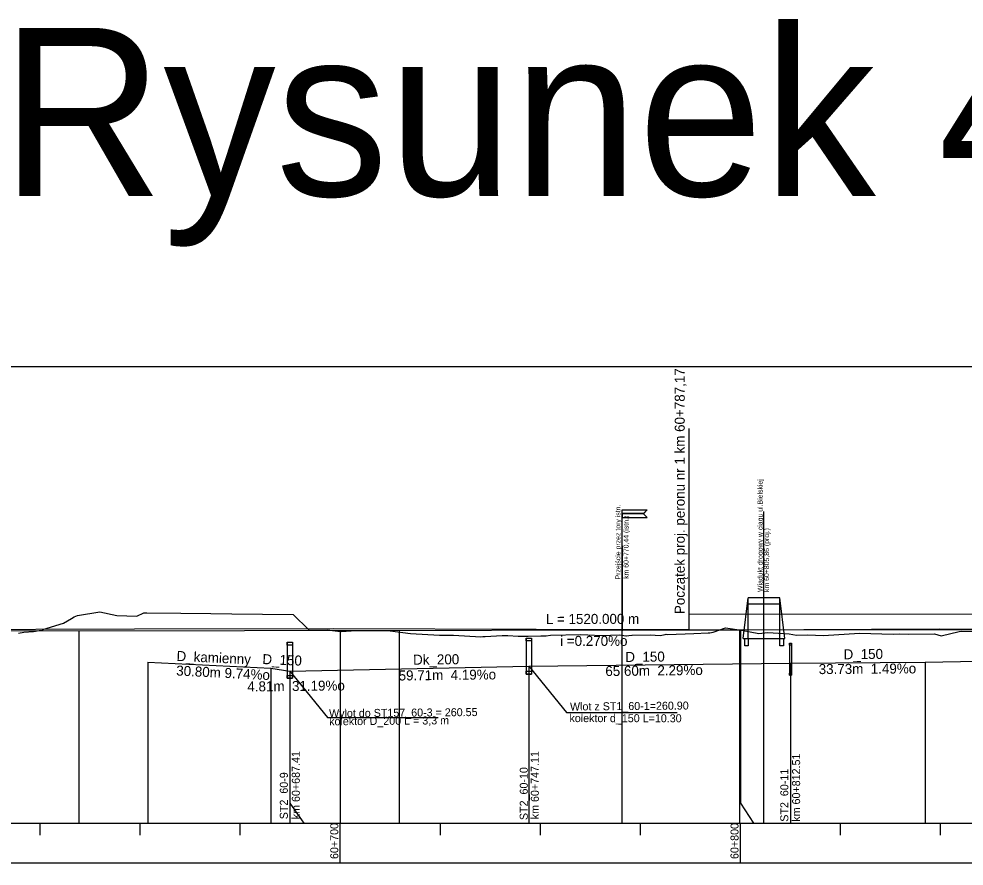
# Model space of a CAD drawing. Extents: x 6445630 to 6518227, y 5499240 to 5511716.
# Drawn here: x 6459850.9 to 6460087.1, y 5508580.5 to 5508792.3 of the extents above; entities that cross this region are included whole.
import ezdxf

# ---------------------------------------------------------------- set-up
doc = ezdxf.new("R2010")
doc.units = 0
for name, color, linetype in [('TOR_PROF-drenaze', 7, 'Continuous'), ('TOR_PROF-drenokolektory', 7, 'Continuous'), ('TOR_PROF-obiekty+opisy', 7, 'Continuous'), ('TOR_PROF-opisy glowne', 7, 'Continuous'), ('TOR_PROF-opisy pomocnicze', 7, 'Continuous'), ('TOR_PROF-rowy otwarte', 7, 'Continuous'), ('TOR_PROF-studnie i osadniki', 7, 'Continuous'), ('TOR_PROF-tabelka-pochylenia proj T1', 7, 'Continuous'), ('TOR_PROF-tor istniejacy T2', 7, 'Continuous'), ('TOR_PROF-tor projektowany', 7, 'Continuous'), ('TOR_PROF-uklad odniesienia', 7, 'Continuous'), ('TOR_RAMKI-dodatkowe3', 7, 'Continuous'), ('TOR_RAMKI-MASKA WYCIECIA', 7, 'Continuous')]:
    doc.layers.add(name, color=color, linetype=linetype)

msp = doc.modelspace()

# ---------------------------------------------------------------- linework, layer by layer
at = {"layer": 'TOR_PROF-drenaze'}
for points in [[(6459883.11, 5508631.54), (6459913.82, 5508630.04)], [(6459978.32, 5508630.54), (6460043.73, 5508631.29)], [(6460043.73, 5508631.29), (6460077.33, 5508631.54)], [(6460077.33, 5508631.54), (6460117.25, 5508632.29)], [(6459913.82, 5508630.04), (6459918.63, 5508629.29)]]:
    msp.add_lwpolyline(points, dxfattribs=at)
at = {"layer": 'TOR_PROF-drenokolektory'}
for points in [[(6459883.11, 5508631.54), (6459883.11, 5508596.29), (6459883.11, 5508591.29), (6459883.11, 5508591.29)], [(6459883.11, 5508631.54), (6459883.11, 5508596.29), (6459883.11, 5508591.29), (6459883.11, 5508591.29)], [(6459883.11, 5508631.54), (6459883.11, 5508596.29), (6459883.11, 5508591.29), (6459883.11, 5508591.29)], [(6459918.63, 5508629.29), (6459978.32, 5508630.54)], [(6459978.32, 5508630.54), (6459978.32, 5508596.29), (6459978.32, 5508591.29), (6459978.32, 5508591.29)], [(6459978.32, 5508630.54), (6459978.32, 5508596.29), (6459978.32, 5508591.29), (6459978.32, 5508591.29)], [(6459978.32, 5508630.54), (6459978.32, 5508596.29), (6459978.32, 5508591.29), (6459978.32, 5508591.29)], [(6459978.32, 5508630.54), (6459978.32, 5508596.29), (6459978.32, 5508591.29), (6459978.32, 5508591.29)], [(6459978.32, 5508630.54), (6459978.32, 5508596.29), (6459978.32, 5508591.29), (6459978.32, 5508591.29)], [(6460043.73, 5508631.29), (6460043.73, 5508596.29), (6460043.73, 5508591.29), (6460043.73, 5508591.29)], [(6460043.73, 5508631.29), (6460043.73, 5508596.29), (6460043.73, 5508591.29), (6460043.73, 5508591.29)], [(6460043.73, 5508631.29), (6460043.73, 5508596.29), (6460043.73, 5508591.29), (6460043.73, 5508591.29)], [(6460043.73, 5508631.29), (6460043.73, 5508596.29), (6460043.73, 5508591.29), (6460043.73, 5508591.29)], [(6460043.73, 5508631.29), (6460043.73, 5508596.29), (6460043.73, 5508591.29), (6460043.73, 5508591.29)], [(6460077.33, 5508631.54), (6460077.33, 5508596.29), (6460077.33, 5508591.29), (6460077.33, 5508591.29)], [(6460077.33, 5508631.54), (6460077.33, 5508596.29), (6460077.33, 5508591.29), (6460077.33, 5508591.29)], [(6460077.33, 5508631.54), (6460077.33, 5508596.29), (6460077.33, 5508591.29), (6460077.33, 5508591.29)], [(6460077.33, 5508631.54), (6460077.33, 5508596.29), (6460077.33, 5508591.29), (6460077.33, 5508591.29)], [(6460077.33, 5508631.54), (6460077.33, 5508596.29), (6460077.33, 5508591.29), (6460077.33, 5508591.29)], [(6459913.82, 5508630.04), (6459913.82, 5508596.29), (6459913.82, 5508591.29), (6459913.82, 5508591.29)], [(6459913.82, 5508630.04), (6459913.82, 5508596.29), (6459913.82, 5508591.29), (6459913.82, 5508591.29)], [(6459913.82, 5508630.04), (6459913.82, 5508596.29), (6459913.82, 5508591.29), (6459913.82, 5508591.29)], [(6459913.82, 5508630.04), (6459913.82, 5508596.29), (6459913.82, 5508591.29), (6459913.82, 5508591.29)], [(6459913.82, 5508630.04), (6459913.82, 5508596.29), (6459913.82, 5508591.29), (6459913.82, 5508591.29)], [(6459918.63, 5508629.29), (6459918.63, 5508596.29), (6459918.63, 5508591.29), (6459918.63, 5508591.29)], [(6459918.63, 5508629.29), (6459918.63, 5508596.29), (6459918.63, 5508591.29), (6459918.63, 5508591.29)], [(6459918.63, 5508629.29), (6459918.63, 5508596.29), (6459918.63, 5508591.29), (6459918.63, 5508591.29)], [(6459918.63, 5508629.29), (6459918.63, 5508596.29), (6459918.63, 5508591.29), (6459918.63, 5508591.29)], [(6459918.63, 5508629.29), (6459918.63, 5508596.29), (6459918.63, 5508591.29), (6459918.63, 5508591.29)], [(6459918.63, 5508629.29), (6459918.63, 5508596.29), (6459922.13, 5508591.29), (6459922.13, 5508591.29)]]:
    msp.add_lwpolyline(points, dxfattribs=at)
at = {"layer": 'TOR_PROF-obiekty+opisy'}
for p, q in [((6460018.38, 5508643.4), (6460018.38, 5508689.87)), ((6460001.65, 5508591.29), (6460001.65, 5508669.58)), ((6460037.07, 5508591.29), (6460037.07, 5508669.14)), ((6460001.65, 5508660.6), (6460001.65, 5508639.32)), ((6460001.65, 5508660.58), (6460001.65, 5508639.58)), ((6460031.87, 5508637.44), (6460033.12, 5508647.6)), ((6460041.03, 5508647.6), (6460033.12, 5508647.6)), ((6460033.12, 5508637.44), (6460033.12, 5508647.6)), ((6460042.28, 5508637.44), (6460041.03, 5508647.6)), ((6460041.03, 5508637.44), (6460041.03, 5508647.6)), ((6460041.03, 5508646.01), (6460033.12, 5508646.02)), ((6460138.21, 5508643.56), (6460018.38, 5508643.4)), ((6460018.38, 5508639.6), (6460018.38, 5508643.4)), ((6460031.87, 5508637.44), (6460042.28, 5508637.44)), ((6459978.32, 5508630.54), (6459987.72, 5508618.96)), ((6459918.63, 5508629.29), (6459928.02, 5508617.71)), ((6459987.72, 5508618.96), (6460015.35, 5508618.96)), ((6459928.02, 5508617.71), (6459955.66, 5508617.71))]:
    msp.add_line(p, q, dxfattribs=at)
for points in [[(6460007.9, 5508669.58), (6460006.97, 5508668.64), (6460001.65, 5508668.64), (6460001.65, 5508669.58), (6460007.9, 5508669.58)], [(6460007.9, 5508669.55), (6460006.97, 5508668.61), (6460001.65, 5508668.61), (6460001.65, 5508669.55), (6460007.9, 5508669.55)], [(6460007.9, 5508667.68), (6460006.97, 5508668.61), (6460001.65, 5508668.61), (6460001.65, 5508667.68), (6460007.9, 5508667.68)], [(6460007.9, 5508667.65), (6460006.97, 5508668.59), (6460001.65, 5508668.59), (6460001.65, 5508667.65), (6460007.9, 5508667.65)]]:
    msp.add_lwpolyline(points, dxfattribs=at)
for points in [[(6460033.12, 5508637.44), (6460033.12, 5508635.56), (6460032.25, 5508635.56), (6460032.25, 5508637.44)], [(6460041.91, 5508637.44), (6460041.91, 5508635.56), (6460041.03, 5508635.56), (6460041.03, 5508637.44)]]:
    msp.add_lwpolyline(points, close=True, dxfattribs=at)
at = {"layer": 'TOR_PROF-rowy otwarte'}
for points in [[(6459883.11, 5508631.54), (6459883.11, 5508596.29), (6459883.11, 5508591.29), (6459883.11, 5508591.29)], [(6459978.32, 5508630.54), (6459978.32, 5508596.29), (6459978.32, 5508591.29), (6459978.32, 5508591.29)], [(6460043.73, 5508631.29), (6460043.73, 5508596.29), (6460043.73, 5508591.29), (6460043.73, 5508591.29)], [(6460077.33, 5508631.54), (6460077.33, 5508596.29), (6460077.33, 5508591.29), (6460077.33, 5508591.29)], [(6459913.82, 5508630.04), (6459913.82, 5508596.29), (6459913.82, 5508591.29), (6459913.82, 5508591.29)], [(6459918.63, 5508629.29), (6459918.63, 5508596.29), (6459918.63, 5508591.29), (6459918.63, 5508591.29)], [(6459918.63, 5508629.29), (6459918.63, 5508596.29), (6459922.13, 5508591.29), (6459922.13, 5508591.29)]]:
    msp.add_lwpolyline(points, dxfattribs=at)
at = {"layer": 'TOR_PROF-studnie i osadniki'}
for p, q in [((6459977.67, 5508637.54), (6459977.67, 5508628.54)), ((6459977.67, 5508637.54), (6459978.97, 5508637.54)), ((6459978.97, 5508637.54), (6459978.97, 5508628.54)), ((6459917.98, 5508636.49), (6459917.98, 5508627.49)), ((6459917.98, 5508636.49), (6459919.28, 5508636.49)), ((6459919.28, 5508636.49), (6459919.28, 5508627.49)), ((6460043.48, 5508636.28), (6460043.48, 5508628.28)), ((6460043.48, 5508636.28), (6460043.98, 5508636.28)), ((6460043.98, 5508636.28), (6460043.98, 5508628.28)), ((6459977.67, 5508628.54), (6459978.97, 5508628.54)), ((6460043.48, 5508628.28), (6460043.98, 5508628.28)), ((6459917.98, 5508627.49), (6459919.28, 5508627.49))]:
    msp.add_line(p, q, dxfattribs=at)
for points in [[(6459977.67, 5508637.54), (6459978.97, 5508637.54), (6459978.97, 5508636.84), (6459977.67, 5508636.84)], [(6459917.98, 5508636.49), (6459919.28, 5508636.49), (6459919.28, 5508635.79), (6459917.98, 5508635.79)], [(6460043.48, 5508636.28), (6460043.98, 5508636.28), (6460043.98, 5508635.78), (6460043.48, 5508635.78)], [(6459917.98, 5508628.19), (6459919.28, 5508628.19), (6459919.28, 5508627.49), (6459917.98, 5508627.49)], [(6459977.67, 5508629.24), (6459978.97, 5508629.24), (6459978.97, 5508628.54), (6459977.67, 5508628.54)], [(6460043.48, 5508628.78), (6460043.98, 5508628.78), (6460043.98, 5508628.28), (6460043.48, 5508628.28)]]:
    msp.add_lwpolyline(points, close=True, dxfattribs=at)
at = {"layer": 'TOR_PROF-tabelka-pochylenia proj T1'}
msp.add_lwpolyline([(6452331.21, 5508571.29), (6462731.21, 5508571.29), (6462731.21, 5508581.29), (6452331.21, 5508581.29)], close=True, dxfattribs=at)
at = {"layer": 'TOR_PROF-tor istniejacy T2'}
msp.add_lwpolyline([(6460384.65, 5508639.89), (6460335, 5508639.74), (6460316.31, 5508639.59), (6460285.14, 5508639.44), (6460235.98, 5508639.49), (6460183.7, 5508639.64), (6460135.22, 5508639.69), (6460080.94, 5508639.79), (6460030.02, 5508639.54), (6460018.33, 5508639.59), (6459980.11, 5508639.64), (6459929.6, 5508639.84), (6459879.79, 5508639.74), (6459830.31, 5508639.59)], dxfattribs=at)
at = {"layer": 'TOR_PROF-tor projektowany'}
msp.add_line((6459231.21, 5508638.54), (6460751.21, 5508640.59), dxfattribs=at)
msp.add_line((6459231.21, 5508638.54), (6460751.21, 5508640.59), dxfattribs=at)
for points in [[(6459865.93, 5508639.4), (6459865.93, 5508596.29), (6459865.93, 5508591.29), (6459865.93, 5508591.29)], [(6459865.93, 5508639.4), (6459865.93, 5508596.29), (6459865.93, 5508591.29), (6459865.93, 5508591.29)], [(6459931.21, 5508639.48), (6459931.21, 5508596.29), (6459931.21, 5508591.29), (6459931.21, 5508591.29)], [(6459931.21, 5508639.48), (6459931.21, 5508596.29), (6459931.21, 5508591.29), (6459931.21, 5508591.29)], [(6459945.93, 5508639.5), (6459945.93, 5508596.29), (6459945.93, 5508591.29), (6459945.93, 5508591.29)], [(6459945.93, 5508639.5), (6459945.93, 5508596.29), (6459945.93, 5508591.29), (6459945.93, 5508591.29)], [(6460030.94, 5508639.62), (6460030.94, 5508596.29), (6460030.94, 5508591.29), (6460030.94, 5508591.29)], [(6460030.94, 5508639.62), (6460030.94, 5508596.29), (6460030.94, 5508591.29), (6460030.94, 5508591.29)], [(6460031.21, 5508639.62), (6460031.21, 5508596.29), (6460034.44, 5508591.29), (6460034.44, 5508591.29)], [(6460031.21, 5508639.62), (6460031.21, 5508596.29), (6460034.44, 5508591.29), (6460034.44, 5508591.29)]]:
    msp.add_lwpolyline(points, dxfattribs=at)
at = {"layer": 'TOR_PROF-uklad odniesienia'}
for p, q in [((6452331.21, 5508591.29), (6462731.21, 5508591.29)), ((6452331.21, 5508591.29), (6462731.21, 5508591.29)), ((6459856.21, 5508588.29), (6459856.21, 5508591.29)), ((6459856.21, 5508588.29), (6459856.21, 5508591.29)), ((6459881.21, 5508588.29), (6459881.21, 5508591.29)), ((6459881.21, 5508588.29), (6459881.21, 5508591.29)), ((6459906.21, 5508588.29), (6459906.21, 5508591.29)), ((6459906.21, 5508588.29), (6459906.21, 5508591.29)), ((6459931.21, 5508581.29), (6459931.21, 5508591.29)), ((6459931.21, 5508581.29), (6459931.21, 5508591.29)), ((6459956.21, 5508588.29), (6459956.21, 5508591.29)), ((6459956.21, 5508588.29), (6459956.21, 5508591.29)), ((6459981.21, 5508588.29), (6459981.21, 5508591.29)), ((6459981.21, 5508588.29), (6459981.21, 5508591.29)), ((6460006.21, 5508588.29), (6460006.21, 5508591.29)), ((6460006.21, 5508588.29), (6460006.21, 5508591.29)), ((6460031.21, 5508581.29), (6460031.21, 5508591.29)), ((6460031.21, 5508581.29), (6460031.21, 5508591.29)), ((6460056.21, 5508588.29), (6460056.21, 5508591.29)), ((6460056.21, 5508588.29), (6460056.21, 5508591.29)), ((6460081.21, 5508588.29), (6460081.21, 5508591.29)), ((6460081.21, 5508588.29), (6460081.21, 5508591.29))]:
    msp.add_line(p, q, dxfattribs=at)
at = {"layer": 'TOR_RAMKI-dodatkowe3'}
for p, q in [((6459862.09, 5508641.29), (6459864.02, 5508642.43)), ((6459864.02, 5508642.43), (6459864.75, 5508642.87)), ((6459864.75, 5508642.87), (6459865.52, 5508643.14)), ((6459865.52, 5508643.14), (6459871.13, 5508644.07)), ((6459871.13, 5508644.07), (6459875.42, 5508643.16)), ((6459875.42, 5508643.16), (6459880.35, 5508642.98)), ((6459880.35, 5508642.98), (6459882.12, 5508643.83)), ((6459882.12, 5508643.83), (6459882.9, 5508643.82)), ((6459882.9, 5508643.82), (6459891.36, 5508643.74)), ((6459891.36, 5508643.74), (6459898.91, 5508643.67)), ((6459898.91, 5508643.67), (6459904.1, 5508643.59)), ((6459904.1, 5508643.59), (6459919.45, 5508643.38)), ((6459919.45, 5508643.38), (6459923.36, 5508639.57)), ((6459856.89, 5508639.68), (6459862.09, 5508641.29)), ((6460024.38, 5508639), (6460027.44, 5508640.12)), ((6460027.44, 5508640.12), (6460031.47, 5508639.49)), ((6459850.79, 5508638.73), (6459852.16, 5508638.97)), ((6459852.16, 5508638.97), (6459854.56, 5508639.15)), ((6459854.56, 5508639.15), (6459855.95, 5508639.44)), ((6459855.95, 5508639.44), (6459856.79, 5508639.41)), ((6459856.79, 5508639.41), (6459856.89, 5508639.68)), ((6459923.36, 5508639.57), (6459923.47, 5508639.5)), ((6459923.47, 5508639.5), (6459927.9, 5508639.56)), ((6459927.9, 5508639.56), (6459931.27, 5508639.18)), ((6459931.27, 5508639.18), (6459931.4, 5508639.16)), ((6459931.4, 5508639.16), (6459931.46, 5508639.17)), ((6459931.46, 5508639.17), (6459935.19, 5508639.45)), ((6459935.19, 5508639.45), (6459935.73, 5508639.43)), ((6459935.73, 5508639.43), (6459941.71, 5508639.43)), ((6459941.71, 5508639.43), (6459943.68, 5508639.31)), ((6459943.68, 5508639.31), (6459948.74, 5508638.66)), ((6459948.74, 5508638.66), (6459956.01, 5508638.25)), ((6459956.01, 5508638.25), (6459959.5, 5508638.25)), ((6459959.5, 5508638.25), (6459966.35, 5508637.86)), ((6459966.35, 5508637.86), (6459966.86, 5508637.95)), ((6459966.86, 5508637.95), (6459967.43, 5508637.91)), ((6459967.43, 5508637.91), (6459971.65, 5508638.2)), ((6459971.65, 5508638.2), (6459973.11, 5508638.14)), ((6459973.11, 5508638.14), (6459975.63, 5508637.97)), ((6459975.63, 5508637.97), (6459976.4, 5508637.98)), ((6459976.4, 5508637.98), (6459978.18, 5508638.01)), ((6459978.18, 5508638.01), (6459981.34, 5508638.11)), ((6459981.34, 5508638.11), (6459982.65, 5508638.09)), ((6459982.65, 5508638.09), (6459983.77, 5508638.22)), ((6459983.77, 5508638.22), (6459991.3, 5508638.41)), ((6459991.3, 5508638.41), (6459993.04, 5508638.37)), ((6459993.04, 5508638.37), (6459996.47, 5508638.21)), ((6459996.47, 5508638.21), (6460000.93, 5508638.3)), ((6460000.93, 5508638.3), (6460002.53, 5508638.09)), ((6460002.53, 5508638.09), (6460002.72, 5508638.06)), ((6460002.72, 5508638.06), (6460003.32, 5508638.16)), ((6460003.32, 5508638.16), (6460004.04, 5508638.24)), ((6460004.04, 5508638.24), (6460004.13, 5508638.25)), ((6460004.13, 5508638.25), (6460008.66, 5508638.35)), ((6460008.66, 5508638.35), (6460011.16, 5508638.21)), ((6460011.16, 5508638.21), (6460012.42, 5508638.45)), ((6460012.42, 5508638.45), (6460012.62, 5508638.47)), ((6460012.62, 5508638.47), (6460012.96, 5508638.46)), ((6460012.96, 5508638.46), (6460019.54, 5508638.7)), ((6460019.54, 5508638.7), (6460023.16, 5508638.84)), ((6460023.16, 5508638.84), (6460023.57, 5508638.82)), ((6460023.57, 5508638.82), (6460024.38, 5508639)), ((6460031.47, 5508639.49), (6460035.75, 5508638.69)), ((6460035.75, 5508638.69), (6460038.07, 5508638.9)), ((6460038.07, 5508638.9), (6460043.33, 5508638.59)), ((6460043.33, 5508638.59), (6460045.2, 5508638.29)), ((6460045.2, 5508638.29), (6460047.92, 5508638.3)), ((6460047.92, 5508638.3), (6460051.92, 5508638.18)), ((6460051.92, 5508638.18), (6460060.9, 5508638.75)), ((6460060.9, 5508638.75), (6460069.37, 5508638.51)), ((6460069.37, 5508638.51), (6460071.03, 5508638.55)), ((6460071.03, 5508638.55), (6460073.13, 5508638.48)), ((6460073.13, 5508638.48), (6460079.64, 5508638.6)), ((6460079.64, 5508638.6), (6460081.32, 5508638.09)), ((6460081.32, 5508638.09), (6460085.85, 5508639.18)), ((6460085.85, 5508639.18), (6460086.34, 5508639.25)), ((6460086.34, 5508639.25), (6460094.67, 5508639.05))]:
    msp.add_line(p, q, dxfattribs=at)
at = {"layer": 'TOR_RAMKI-MASKA WYCIECIA'}
msp.add_lwpolyline([(6459211.14, 5508418.29), (6460761.14, 5508418.29), (6460761.14, 5508705.29), (6459211.14, 5508705.29)], close=True, dxfattribs=at)

# ---------------------------------------------------------------- texts
at = {"layer": 'TOR_PROF-drenaze'}
for s, rotation, p in [('D_kamienny', 357.2628, (6459890.26, 5508631.83)), ('D_150', 357.5907, (6459911.72, 5508631.04)), ('Dk_200', 0.657, (6459949.42, 5508630.87)), ('D_150', 0.657, (6460002.44, 5508631.55)), ('D_150', 0.657, (6460056.97, 5508632.21)), ('30.80m 9.74%o  ', 357.2035, (6459890.18, 5508628.18)), ('65.60m  2.29%o  ', 0.657, (6459997.45, 5508628.03)), ('33.73m  1.49%o  ', 0.4263, (6460050.75, 5508628.52)), ('59.71m  4.19%o  ', 0.657, (6459945.8, 5508626.92)), ('4.81m  31.19%o  ', 0.6423, (6459908.01, 5508624.17))]:
    msp.add_text(s, height=2.5, rotation=rotation, dxfattribs=at).set_placement(p)
at = {"layer": 'TOR_PROF-obiekty+opisy'}
for s, height, p in [('Początek proj. peronu nr 1 km 60+787,17', 2.5, (6460017.27, 5508643.53)), ('Wiadukt drogowy w ciągu ul.Bielskiej', 1.25, (6460036.72, 5508649.04)), ('Przejście przez tory istn. ', 1.25, (6460001.2, 5508652.19)), ('km 60+770,44 (istn.)', 1.25, (6460003.23, 5508652.32)), ('km 60+805,86 (proj.)', 1.25, (6460038.34, 5508649.04))]:
    msp.add_text(s, height=height, rotation=90, dxfattribs=at).set_placement(p)
at = {"layer": 'TOR_PROF-opisy glowne'}
for s, rotation, p in [('Wlot z ST1_60-1=260.90', 0.4945, (6459988.61, 5508619.41)), ('Wylot do ST157_60-3 = 260.55', 0.4945, (6459928.42, 5508617.72)), ('kolektor d_150 L=10.30', 359.8879, (6459988.47, 5508616.53)), ('kolektor D_200 L = 3,3 m ', 0.4945, (6459928.44, 5508615.72)), ('km 60+687.41', 90, (6459921.1, 5508592.25)), ('km 60+747.11', 90, (6459980.81, 5508592.25)), ('km 60+812.51', 90, (6460046.1, 5508591.63)), ('ST2_60-10', 90, (6459978.05, 5508592.04)), ('ST2_60-11', 90, (6460043.15, 5508591.63)), ('ST2_60-9', 90, (6459918.11, 5508592.25))]:
    msp.add_text(s, height=2, rotation=rotation, dxfattribs=at).set_placement(p)
at = {"layer": 'TOR_PROF-opisy pomocnicze'}
for s, p in [('L = 1520.000 m', (6459982.57, 5508641.05)), ('L = 1520.000 m', (6459982.57, 5508641.05)), ('  i =0.270%o', (6459984.28, 5508635.56)), ('  i =0.270%o', (6459984.28, 5508635.56))]:
    msp.add_text(s, height=2.5, rotation=0.0773, dxfattribs=at).set_placement(p)
at = {"layer": 'TOR_PROF-uklad odniesienia'}
msp.add_text('Rysunek 4.05', height=42, dxfattribs=at).set_placement((6459846.44, 5508748.03))
for s, p in [('60+700', (6459930.71, 5508582.31)), ('60+700', (6459930.71, 5508582.31)), ('60+800', (6460030.71, 5508582.31)), ('60+800', (6460030.71, 5508582.31))]:
    msp.add_text(s, height=2, rotation=90, dxfattribs=at).set_placement(p)

doc.saveas('drawing.dxf')
